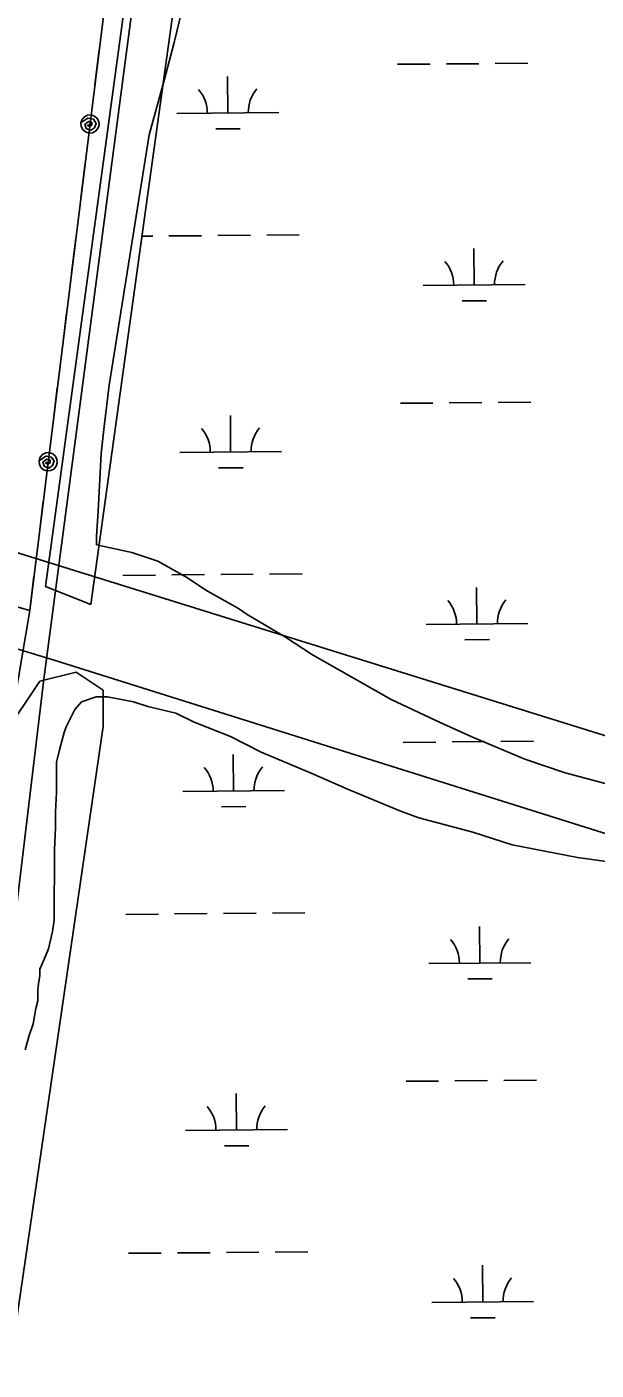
# Model space of a CAD drawing. Extents: x 3567028 to 3605064, y 510945 to 536587.
# Drawn here: x 3593781 to 3594340, y 529697 to 531015 of the extents above; entities that cross this region are included whole.
import ezdxf

# ---------------------------------------------------------------- set-up
doc = ezdxf.new("R2010")
doc.units = 0
for name, color, linetype in [('V-SITE-VEGE', 7, 'Continuous'), ('V-UTIL-LINE', 7, 'Continuous'), ('V-WETL-SWMP', 7, 'Continuous')]:
    doc.layers.add(name, color=color, linetype=linetype)

msp = doc.modelspace()

# ---------------------------------------------------------------- linework, layer by layer
at = {"layer": 'V-SITE-VEGE'}
for p, q in [((3593925.5, 530999.3), (3593933.1, 531030.4)), ((3593916, 530963.4), (3593925.5, 530999.3)), ((3593900.8, 530908.7), (3593916, 530963.4)), ((3593861.6, 530663.2), (3593900.8, 530908.7)), ((3593856.8, 530622.6), (3593861.6, 530663.2)), ((3593853.9, 530596.2), (3593856.8, 530622.6)), ((3593851, 530539.5), (3593853.9, 530596.2)), ((3593849.1, 530515), (3593851, 530539.5)), ((3593849.1, 530506.5), (3593849.1, 530515)), ((3593884, 530498.8), (3593849.1, 530506.5)), ((3593909.5, 530490.3), (3593884, 530498.8)), ((3593938.7, 530474.2), (3593909.5, 530490.3)), ((3593956.6, 530461.9), (3593938.7, 530474.2)), ((3593988.7, 530443.9), (3593956.6, 530461.9)), ((3593997.2, 530438.2), (3593988.7, 530443.9)), ((3594034, 530416.4), (3593997.2, 530438.2)), ((3594061.4, 530398.4), (3594034, 530416.4)), ((3594138.7, 530354.8), (3594061.4, 530398.4)), ((3594186.8, 530332.1), (3594138.7, 530354.8)), ((3594218, 530317.9), (3594186.8, 530332.1)), ((3594269.9, 530296.1), (3594218, 530317.9)), ((3594309.5, 530282.8), (3594269.9, 530296.1)), ((3594372.8, 530265.7), (3594309.5, 530282.8))]:
    msp.add_line(p, q, dxfattribs=at)
msp.add_lwpolyline([(3593779.3, 530010.8), (3593783.1, 530024.9), (3593786.9, 530036.3), (3593789.7, 530051.4), (3593791.6, 530058.9), (3593791.6, 530070.3), (3593792.6, 530077.8), (3593793.5, 530083.5), (3593793.6, 530090.1), (3593798.3, 530100.5), (3593802.1, 530109.9), (3593805.9, 530126.9), (3593807.8, 530138.2), (3593807.9, 530207.2), (3593808.9, 530228.9), (3593808.9, 530244), (3593809.9, 530263.8), (3593810, 530293.1), (3593812.8, 530305.4), (3593817.6, 530322.4), (3593819.5, 530328), (3593828, 530345), (3593834.6, 530352.5), (3593848.8, 530357.2), (3593860.1, 530357.2), (3593885.6, 530352.5), (3593899.8, 530347.7), (3593927.2, 530341.1), (3593945.1, 530332.5), (3593980.9, 530318.3), (3594011.1, 530303.1), (3594060.2, 530282.3), (3594095.1, 530267.1), (3594147, 530245.3), (3594165.9, 530238.6), (3594218.8, 530224.4), (3594257.5, 530212), (3594321.7, 530199.6), (3594368.9, 530193)], dxfattribs=at)
at = {"layer": 'V-UTIL-LINE'}
for points in [[(3594372.2, 534731.1), (3593797.6, 530374.6), (3593086.1, 524439.6)], [(3593783.6, 530442), (3594234.3, 534072.9), (3594320.5, 534730.6)], [(3596327.8, 519244.7), (3596555.7, 520553.5), (3596608.7, 520856.4), (3596642.8, 521383.2), (3596692.8, 522850), (3596727.6, 524403.4), (3596836.4, 524401.6), (3596810.3, 524627.5), (3596703.2, 525545), (3596437.4, 527490.4), (3596297.3, 528599.7), (3596136.1, 529068.6), (3595798.6, 529823.1), (3595723.9, 529790.6), (3593807.5, 530393.4), (3590721.5, 531321.4), (3590641.1, 531392.9), (3586481.9, 532688.7), (3586460.6, 532628.9), (3586412.1, 532650), (3586126, 532775.2), (3585921.6, 532944.8), (3585269.7, 534343.3), (3585128.3, 534649.8)], [(3585262.9, 534651), (3586025.6, 533001.3), (3586128.2, 532876.5), (3589487.5, 531831.1), (3594583.8, 530246.2), (3594630.3, 530174.4), (3594544.4, 526966.9), (3594544.4, 526966.2), (3594533.5, 526554.8), (3594478.7, 524510.1), (3594531.7, 524441.6), (3594542.5, 524391.4), (3594726.3, 524375.6), (3594242.1, 521684.3), (3594146, 521331.8), (3594061.4, 521334.5), (3594004.2, 521248), (3593910.4, 521193.7), (3593722.3, 520581), (3593792.3, 520296.6)], [(3593289, 527030.4), (3593351.9, 527580.1), (3593411.9, 527984.8), (3593469.8, 528404.4), (3593516.6, 528807.1), (3593573.4, 529200), (3593783.6, 530442), (3593307, 530576.5), (3592877.9, 530706.4), (3592453.5, 530827.9), (3592087.6, 530933.1), (3591656.3, 531063.9), (3591245.7, 531186.1)], [(3593847.7, 530958.1), (3593851.9, 530991.8)], [(3593842.9, 530919.4), (3593840.3, 530918.1), (3593842.4, 530917), (3593844.8, 530918.3), (3593844.8, 530921.2), (3593841.5, 530921.8), (3593837.7, 530919), (3593839, 530915), (3593843.5, 530913.1), (3593847.3, 530915.7), (3593848.8, 530919.9), (3593846.2, 530924), (3593840.8, 530925), (3593834, 530920.5), (3593834.2, 530917), (3593835.8, 530913.9), (3593838.5, 530911.6), (3593841.8, 530910.5), (3593845.3, 530910.7), (3593848.4, 530912.3), (3593850.7, 530914.9), (3593851.8, 530918.3), (3593851.6, 530921.8), (3593850, 530924.9), (3593847.3, 530927.2), (3593844, 530928.3), (3593840.5, 530928.1), (3593837.4, 530926.5), (3593835.1, 530923.8), (3593834, 530920.5)], [(3593833.9, 530846.9), (3593838.1, 530880.7)], [(3593824.8, 530773.5), (3593829, 530807.2)], [(3593815.7, 530700.1), (3593819.9, 530733.8)], [(3593806.6, 530626.6), (3593810.7, 530660.4)], [(3593801.8, 530587.9), (3593799.2, 530586.6), (3593801.3, 530585.5), (3593803.7, 530586.9), (3593803.7, 530589.8), (3593800.4, 530590.4), (3593796.6, 530587.6), (3593797.9, 530583.5), (3593802.4, 530581.6), (3593806.1, 530584.3), (3593807.6, 530588.5), (3593805, 530592.6), (3593799.6, 530593.6), (3593792.8, 530589), (3593793.1, 530585.5), (3593794.7, 530582.4), (3593797.3, 530580.1), (3593800.6, 530579), (3593804.1, 530579.3), (3593807.3, 530580.8), (3593809.6, 530583.5), (3593810.7, 530586.8), (3593810.4, 530590.3), (3593808.9, 530593.5), (3593806.2, 530595.8), (3593802.9, 530596.9), (3593799.4, 530596.6), (3593796.2, 530595), (3593793.9, 530592.4), (3593792.8, 530589)], [(3593792.8, 530515.5), (3593797, 530549.2)], [(3593783.6, 530442), (3593787.8, 530475.8)]]:
    msp.add_lwpolyline(points, dxfattribs=at)
at = {"layer": 'V-WETL-SWMP'}
for p, q in [((3593950.5, 531575.1), (3593799.1, 530465.6)), ((3593843.6, 530447.8), (3593999.5, 531570.7)), ((3594192.9, 530978.4), (3594224.9, 530978.6)), ((3594240.9, 530978.8), (3594272.9, 530979)), ((3593978.2, 530930.1), (3593977.9, 530966.1)), ((3594144.9, 530978), (3594176.9, 530978.2)), ((3593928.2, 530929.7), (3594028.2, 530930.6)), ((3593966.4, 530914.6), (3593990.4, 530914.8)), ((3593893.8, 530809.3), (3593904.4, 530809.4)), ((3593920.4, 530809.6), (3593952.4, 530809.8)), ((3593968.4, 530810), (3594000.4, 530810.2)), ((3594016.4, 530810.4), (3594048.4, 530810.6)), ((3594220.1, 530761.4), (3594219.8, 530797.3)), ((3594170.1, 530760.9), (3594270.1, 530761.8)), ((3594208.3, 530745.8), (3594232.3, 530746)), ((3594147.7, 530645.3), (3594179.7, 530645.6)), ((3594195.7, 530645.7), (3594227.7, 530646)), ((3594243.7, 530646.1), (3594275.7, 530646.4)), ((3593981, 530597.5), (3593980.7, 530633.5)), ((3593931, 530597), (3594031, 530597.9)), ((3593969.2, 530581.9), (3593993.2, 530582.1)), ((3593971.2, 530477.3), (3594003.2, 530477.6)), ((3594019.2, 530477.7), (3594051.2, 530478)), ((3593799.1, 530465.6), (3593843.6, 530447.8)), ((3593875.2, 530476.5), (3593907.2, 530476.8)), ((3593923.2, 530476.9), (3593955.2, 530477.2)), ((3594222.9, 530428.7), (3594222.6, 530464.7)), ((3594172.9, 530428.3), (3594272.9, 530429.1)), ((3594211.1, 530413.2), (3594235.1, 530413.4)), ((3593793.6, 530372.6), (3593758, 530319.3)), ((3593829.1, 530381.5), (3593793.6, 530372.6)), ((3593855.7, 530363.7), (3593829.1, 530381.5)), ((3593855.7, 530328.2), (3593855.7, 530363.7)), ((3593645.3, 528887.5), (3593855.7, 530328.2)), ((3594150.5, 530312.6), (3594182.5, 530312.9)), ((3594198.5, 530313), (3594230.5, 530313.3)), ((3594246.5, 530313.5), (3594278.5, 530313.7)), ((3593983.8, 530264.8), (3593983.5, 530300.8)), ((3593933.9, 530264.4), (3594033.8, 530265.2)), ((3593972, 530249.3), (3593996, 530249.5)), ((3593878, 530143.8), (3593910, 530144.1)), ((3593926, 530144.2), (3593958, 530144.5)), ((3593974, 530144.6), (3594006, 530144.9)), ((3594022, 530145.1), (3594054, 530145.3)), ((3594225.8, 530096), (3594225.5, 530132)), ((3594175.8, 530095.6), (3594275.8, 530096.4)), ((3594213.9, 530080.5), (3594237.9, 530080.7)), ((3594153.3, 529980), (3594185.3, 529980.2)), ((3594201.3, 529980.4), (3594233.3, 529980.7)), ((3594249.3, 529980.8), (3594281.3, 529981.1)), ((3593986.7, 529932.1), (3593986.4, 529968.1)), ((3593936.7, 529931.7), (3594036.7, 529932.6)), ((3593974.8, 529916.6), (3593998.8, 529916.8)), ((3593880.8, 529811.2), (3593912.8, 529811.4)), ((3593928.8, 529811.6), (3593960.8, 529811.8)), ((3593976.8, 529812), (3594008.8, 529812.3)), ((3594024.8, 529812.4), (3594056.8, 529812.7)), ((3594228.6, 529763.4), (3594228.3, 529799.4)), ((3594178.6, 529762.9), (3594278.6, 529763.8)), ((3594216.7, 529747.8), (3594240.7, 529748))]:
    msp.add_line(p, q, dxfattribs=at)
for centre, start, end in [((3593923, 530930.1), 359.7115, 41.2552), ((3594033.5, 530931.1), 139.7115, 181.2552), ((3594164.9, 530761.4), 359.7115, 41.2552), ((3594275.4, 530762.3), 139.7115, 181.2552), ((3593925.8, 530597.5), 359.7115, 41.2552), ((3594036.3, 530598.4), 139.7115, 181.2552), ((3594167.7, 530428.7), 359.7115, 41.2552), ((3594278.2, 530429.6), 139.7115, 181.2552), ((3593928.6, 530264.8), 359.7115, 41.2552), ((3594039.1, 530265.7), 139.7115, 181.2552), ((3594170.5, 530096), 359.7115, 41.2552), ((3594281, 530097), 139.7115, 181.2552), ((3593931.4, 529932.1), 359.7115, 41.2552), ((3594041.9, 529933.1), 139.7115, 181.2552), ((3594173.3, 529763.4), 359.7115, 41.2552), ((3594283.8, 529764.3), 139.7115, 181.2552)]:
    msp.add_arc(centre, 35.2, start, end, dxfattribs=at)

doc.saveas('drawing.dxf')
